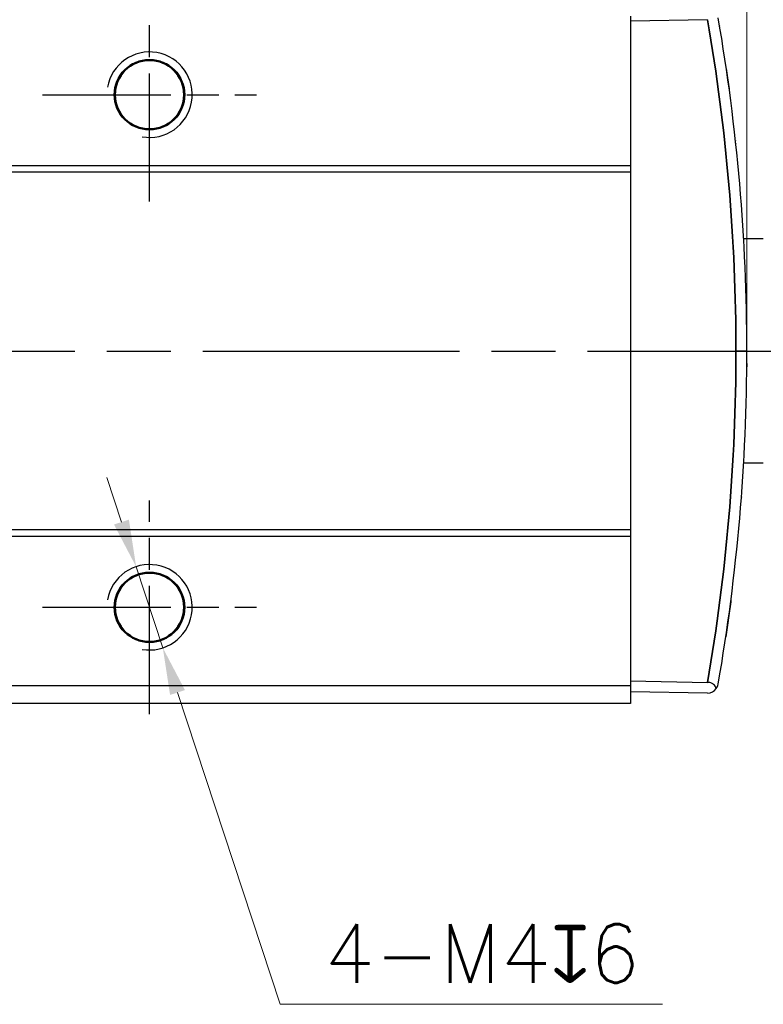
# Model space of a CAD drawing. Header units: millimetres. Extents: x 399 to 6233, y -1870 to 1602.
# Tile 358 of 656: x 4272 to 4306, y 682 to 728. Entities that reach past the tile are written whole.
import ezdxf

# ---------------------------------------------------------------- set-up
doc = ezdxf.new("R2010")
doc.units = ezdxf.units.MM
doc.linetypes.add('AM_ISO08W050', pattern=[18, 12, -1.5, 3, -1.5])
doc.linetypes.add('AM_ISO08W050x2', pattern=[9, 6, -0.75, 1.5, -0.75])
for name, color, linetype, lineweight in [('AM_0', 7, 'Continuous', 50), ('AM_4', 3, 'Continuous', 25), ('AM_5', 3, 'Continuous', 25), ('AM_7', 4, 'AM_ISO08W050', 25), ('可見 (ISO)', 7, 'Continuous', 25), ('窄部可見 (ISO)', 7, 'Continuous', 35)]:
    doc.layers.add(name, color=color, linetype=linetype, lineweight=lineweight)
doc.layers.add('S40', color=7, linetype='Continuous')
doc.styles.add('尺寸標註', font='romans.shx', dxfattribs={"bigfont": 'CHINESET.SHX'})
doc.dimstyles.new('複本(2) CNS2-1$0', dxfattribs={"dimtxt": 2.75, "dimasz": 2.2, "dimexe": 1, "dimexo": 1, "dimgap": 1, "dimtad": 1, "dimtoh": 1, "dimdsep": 46, "dimtxsty": '尺寸標註', "dimcen": 0, "dimclrd": 2, "dimclre": 2, "dimclrt": 3, "dimadec": 0, "dimazin": 2, "dimtp": 0.1, "dimtm": 0.1, "dimtfac": 0.71, "dimtmove": 0, "dimatfit": 0, "dimfxl": 0, "dimlwd": 13, "dimlwe": 13, "dimarcsym": 0})
doc.dimstyles.new('複本(2) CNS2-1$3', dxfattribs={"dimtxt": 2.75, "dimasz": 2.2, "dimexe": 1, "dimexo": 1, "dimgap": 1, "dimtad": 1, "dimtoh": 1, "dimdsep": 46, "dimtxsty": '尺寸標註', "dimcen": 0, "dimclrd": 2, "dimclre": 2, "dimclrt": 3, "dimadec": 0, "dimazin": 2, "dimtp": 0.1, "dimtm": 0.1, "dimtfac": 0.71, "dimtmove": 0, "dimatfit": 0, "dimfxl": 0, "dimlwd": 13, "dimlwe": 13, "dimarcsym": 0})

# ---------------------------------------------------------------- blocks, each defined once
blk = doc.blocks.new('S40-上視')
at = {"layer": '可見 (ISO)'}
for p, q in [((78.764, 15.678), (78.764, 8.678)), ((82.373, 15.513), (78.764, 15.45)), ((78.764, 8.678), (-34.236, 8.678)), ((78.764, 8.378), (-34.236, 8.378)), ((78.764, 8.678), (78.764, 8.378)), ((78.764, 8.378), (78.764, -8.378)), ((83.983, 6.5), (83.984, 6.5)), ((83.984, 6.481), (83.984, 6.5)), ((84.984, 5.25), (84.063, 5.25)), ((84.984, -5.25), (84.063, -5.25)), ((83.983, -6.5), (83.984, -6.5)), ((83.984, -6.5), (83.984, -6.481)), ((78.764, -8.378), (-34.236, -8.378)), ((78.764, -8.678), (-34.236, -8.678)), ((78.764, -8.378), (78.764, -8.678)), ((78.764, -8.678), (78.764, -15.678)), ((78.764, -15.45), (82.373, -15.513)), ((78.764, -15.678), (-34.236, -15.678)), ((78.764, -15.678), (78.764, -16.5)), ((82.373, -16.013), (78.764, -15.95)), ((78.764, -16.5), (-34.236, -16.5))]:
    blk.add_line(p, q, dxfattribs=at)
for centre in [(56.264, 12), (56.264, -12)]:
    blk.add_circle(centre, 1.65, dxfattribs=at)
blk.add_arc((82.382, -15.513), 0.5, 269, 323.9479, dxfattribs=at)
for centre, major_axis, ratio, start_param, end_param in [((-7.259, 0), (0, -91.487), 0.999849, 1.570796, 1.742132), ((-7.259, 0), (0, -91.487), 0.999849, 1.399461, 1.570796), ((82.386, -15.514), (0.141, 0.477), 0.995312, 4.369207, 4.829256)]:
    blk.add_ellipse(centre, major_axis=major_axis, ratio=ratio, start_param=start_param, end_param=end_param, dxfattribs=at)
for points, knots in [([(82.939, 15.219), (82.939, 15.219), (82.939, 15.219), (82.94, 15.218), (82.94, 15.217), (82.94, 15.215), (82.94, 15.215), (82.94, 15.214), (82.94, 15.213), (82.94, 15.213), (82.94, 15.213), (82.94, 15.213), (82.94, 15.213), (82.94, 15.213), (82.94, 15.213), (82.94, 15.213)], [0.03710347, 0.03710347, 0.03710347, 0.03710347, 0.04120406, 0.04120406, 0.04847884, 0.04847884, 0.05120662, 0.05120662, 0.05222953, 0.05222953, 0.05261311, 0.05261311, 0.05275696, 0.05275696, 0.05277045, 0.05277045, 0.05277045, 0.05277045]), ([(82.956, 15.12), (82.956, 15.12), (82.956, 15.119), (82.956, 15.118), (82.957, 15.117), (82.957, 15.115), (82.957, 15.115), (82.957, 15.114), (82.957, 15.114), (82.957, 15.113), (82.957, 15.113), (82.957, 15.113), (82.957, 15.113), (82.957, 15.113), (82.957, 15.113), (82.957, 15.113)], [0.03708182, 0.03708182, 0.03708182, 0.03708182, 0.04122286, 0.04122286, 0.04853901, 0.04853901, 0.05128229, 0.05128229, 0.05231101, 0.05231101, 0.05269678, 0.05269678, 0.05273295, 0.05273295, 0.05275274, 0.05275274, 0.05275274, 0.05275274]), ([(83.253, 13.224), (83.294, 12.947), (83.335, 12.653), (83.379, 12.33), (83.384, 12.297), (83.388, 12.264)], [0, 0, 0, 0, 0.087812, 0.087812, 0.09776505, 0.09776505, 0.09776505, 0.09776505]), ([(83.697, 9.715), (83.697, 9.712), (83.697, 9.711), (83.697, 9.709), (83.697, 9.708), (83.697, 9.708)], [0, 0, 0, 0, 0.01056802, 0.01056802, 0.0170899, 0.0170899, 0.0170899, 0.0170899]), ([(83.955, 6.876), (83.955, 6.876), (83.955, 6.876), (83.955, 6.876), (83.955, 6.875), (83.956, 6.87), (83.956, 6.863), (83.957, 6.851), (83.957, 6.851), (83.957, 6.85), (83.957, 6.85), (83.957, 6.85), (83.957, 6.85), (83.957, 6.85)], [0.03709141, 0.03709141, 0.03709141, 0.03709141, 0.03863998, 0.03863998, 0.05156371, 0.05156371, 0.09034804, 0.09034804, 0.09216536, 0.09216536, 0.09225054, 0.09225054, 0.09227034, 0.09227034, 0.09227034, 0.09227034]), ([(83.957, -6.851), (83.957, -6.851), (83.957, -6.851), (83.957, -6.852), (83.957, -6.854), (83.957, -6.857), (83.957, -6.859), (83.956, -6.868), (83.956, -6.873), (83.955, -6.876), (83.955, -6.877), (83.955, -6.877)], [0, 0, 0, 0, 0.00048828, 0.00048828, 0.00439455, 0.00439455, 0.01220717, 0.01220717, 0.04346505, 0.04346505, 0.05664161, 0.05664161, 0.05664161, 0.05664161]), ([(83.697, -9.709), (83.697, -9.709), (83.697, -9.709), (83.697, -9.711), (83.697, -9.713), (83.697, -9.716), (83.697, -9.716), (83.697, -9.717), (83.697, -9.717), (83.697, -9.717), (83.697, -9.717), (83.697, -9.717), (83.697, -9.717), (83.697, -9.717), (83.697, -9.717), (83.697, -9.717)], [0.03167764, 0.03167764, 0.03167764, 0.03167764, 0.03790427, 0.03790427, 0.04735416, 0.04735416, 0.04912573, 0.04912573, 0.04979007, 0.04979007, 0.05003919, 0.05003919, 0.05013261, 0.05013261, 0.05015244, 0.05015244, 0.05015244, 0.05015244]), ([(83.471, -11.639), (83.435, -11.916), (83.396, -12.209), (83.315, -12.798), (83.272, -13.102), (83.23, -13.384)], [0, 0, 0, 0, 0.0872878, 0.0872878, 0.1785997, 0.1785997, 0.1785997, 0.1785997]), ([(82.786, -15.807), (82.774, -15.77), (82.757, -15.733), (82.711, -15.666), (82.683, -15.635), (82.614, -15.58), (82.571, -15.556), (82.499, -15.531), (82.474, -15.524), (82.423, -15.516), (82.398, -15.513), (82.373, -15.513)], [0.000001, 0.000001, 0.000001, 0.000001, 0.01628047, 0.01628047, 0.03135216, 0.03135216, 0.04744189, 0.04744189, 0.05543057, 0.05543057, 0.06301774, 0.06301774, 0.06301774, 0.06301774])]:
    blk.add_open_spline(points, degree=3, knots=knots, dxfattribs=at)
blk.add_open_spline([(84.212, -0.578), (84.212, -0.631), (84.211, -0.684), (84.211, -0.737)], degree=3, dxfattribs=at)
at = {"layer": '窄部可見 (ISO)'}
blk.add_line((83.705, 0), (84.214, 0), dxfattribs=at)
for centre, major_axis, ratio, start_param, end_param in [((14.62, 1.882), (-6.784, 78.998), 0.870289, 4.614037, 4.810724), ((83.484, 9.826), (0.199, 0.022), 0.947987, 0, 0.043605), ((14.62, -1.882), (6.784, 78.998), 0.870289, 4.614054, 4.810741), ((83.759, -6.821), (0.199, -0.015), 0.994059, 0, 0.045188), ((82.78, -14.957), (0.197, -0.033), 0.950561, 0, 0.010154)]:
    blk.add_ellipse(centre, major_axis=major_axis, ratio=ratio, start_param=start_param, end_param=end_param, dxfattribs=at)
blk = doc.blocks.new('*U10')
at = {"layer": 'AM_0'}
blk.add_circle((1879.948, 3644.266), 1.621, dxfattribs=at)
at = {"layer": 'AM_4'}
blk.add_arc((1879.948, 3644.266), 2, 260, 170, dxfattribs=at)
at = {"layer": 'AM_7', "linetype": 'AM_ISO08W050x2'}
for p, q in [((1879.948, 3639.266), (1879.948, 3649.266)), ((1874.948, 3644.266), (1884.948, 3644.266))]:
    blk.add_line(p, q, dxfattribs=at)
blk = doc.blocks.new('*U11')
at = {"layer": 'AM_0'}
blk.add_circle((1879.948, 3620.266), 1.621, dxfattribs=at)
at = {"layer": 'AM_4'}
blk.add_arc((1879.948, 3620.266), 2, 260, 170, dxfattribs=at)
at = {"layer": 'AM_7', "linetype": 'AM_ISO08W050x2'}
for p, q in [((1879.948, 3615.266), (1879.948, 3625.266)), ((1874.948, 3620.266), (1884.948, 3620.266))]:
    blk.add_line(p, q, dxfattribs=at)
blk = doc.blocks.new('*D141')
at = {"layer": 'AM_5', "color": 2, "lineweight": 13}
for p, q in [((4276.427, 704.491), (4275.741, 706.581)), ((4277.114, 702.401), (4278.363, 698.601)), ((4279.05, 696.511), (4283.848, 681.913)), ((4283.848, 681.913), (4301.741, 681.913))]:
    blk.add_line(p, q, dxfattribs=at)
at = {"layer": 'AM_5', "color": 2, "lineweight": -2}
for points in [[(4276.776, 704.606), (4276.079, 704.377), (4277.114, 702.401)], [(4279.399, 696.626), (4278.702, 696.397), (4278.363, 698.601)]]:
    blk.add_solid(points, dxfattribs=at)
at = {"layer": 'Defpoints', "color": 0, "lineweight": -2}
for p in [(4277.114, 702.401), (4278.363, 698.601)]:
    blk.add_point(p, dxfattribs=at)
at = {"layer": 'AM_5', "color": 3, "insert": (4293.295, 684.288), "char_height": 2.75, "attachment_point": 5, "style": '尺寸標註'}
blk.add_mtext('4-M4{\\Famgdt;x}6', dxfattribs=at)
blk = doc.blocks.new('*D153')
at = {"layer": 'AM_5', "color": 2, "lineweight": 13}
for p, q in [((4305.689, 713.501), (4305.689, 746.247)), ((4336.259, 719.351), (4336.259, 746.247)), ((4307.889, 745.247), (4334.059, 745.247))]:
    blk.add_line(p, q, dxfattribs=at)
at = {"layer": 'AM_5', "color": 2, "lineweight": -2}
for points in [[(4307.889, 745.614), (4307.889, 744.881), (4305.689, 745.247)], [(4334.059, 745.614), (4334.059, 744.881), (4336.259, 745.247)]]:
    blk.add_solid(points, dxfattribs=at)
at = {"layer": 'Defpoints', "color": 0, "lineweight": -2}
for p in [(4336.259, 745.247), (4336.259, 718.351), (4305.689, 712.501)]:
    blk.add_point(p, dxfattribs=at)
at = {"layer": 'AM_5', "color": 3, "insert": (4320.974, 747.622), "char_height": 2.75, "attachment_point": 5, "style": '尺寸標註'}
blk.add_mtext('30.6 REF.', dxfattribs=at)
blk = doc.blocks.new('*D154')
at = {"layer": 'AM_5', "color": 2, "lineweight": 13}
for p, q in [((4277.739, 730.501), (4277.739, 737.476)), ((4305.689, 713.501), (4305.689, 737.476)), ((4279.939, 736.476), (4303.489, 736.476))]:
    blk.add_line(p, q, dxfattribs=at)
at = {"layer": 'AM_5', "color": 2, "lineweight": -2}
for points in [[(4279.939, 736.843), (4279.939, 736.109), (4277.739, 736.476)], [(4303.489, 736.843), (4303.489, 736.109), (4305.689, 736.476)]]:
    blk.add_solid(points, dxfattribs=at)
at = {"layer": 'Defpoints', "color": 0, "lineweight": -2}
for p in [(4305.689, 736.476), (4277.739, 729.501), (4305.689, 712.501)]:
    blk.add_point(p, dxfattribs=at)
at = {"layer": 'AM_5', "color": 3, "insert": (4291.489, 738.851), "char_height": 2.75, "attachment_point": 5, "style": '尺寸標註'}
blk.add_mtext('28', dxfattribs=at)
blk = doc.blocks.new('*D155')
at = {"layer": 'AM_5', "color": 2, "lineweight": 13}
for p, q in [((4175.239, 714.001), (4175.239, 746.247)), ((4305.689, 714.501), (4305.689, 746.247)), ((4177.439, 745.247), (4303.489, 745.247))]:
    blk.add_line(p, q, dxfattribs=at)
at = {"layer": 'AM_5', "color": 2, "lineweight": -2}
for points in [[(4177.439, 745.614), (4177.439, 744.881), (4175.239, 745.247)], [(4303.489, 745.614), (4303.489, 744.881), (4305.689, 745.247)]]:
    blk.add_solid(points, dxfattribs=at)
at = {"layer": 'Defpoints', "color": 0, "lineweight": -2}
for p in [(4305.689, 745.247), (4305.689, 713.501), (4175.239, 713.001)]:
    blk.add_point(p, dxfattribs=at)
at = {"layer": 'AM_5', "color": 3, "insert": (4240.464, 747.622), "char_height": 2.75, "attachment_point": 5, "style": '尺寸標註'}
blk.add_mtext('130.5', dxfattribs=at)

msp = doc.modelspace()

# ---------------------------------------------------------------- linework, layer by layer
at = {"layer": 'AM_7'}
msp.add_line((4172.239, 712.501), (4339.259, 712.501), dxfattribs=at)

# ---------------------------------------------------------------- block references
at = {"layer": 'AM_0'}
for name in ['*U10', '*U11']:
    msp.add_blockref(name, (2397.791, -2919.764), dxfattribs=at)
at = {"layer": 'S40'}
msp.add_blockref('S40-上視', (4221.475, 712.501), dxfattribs=at)

# ---------------------------------------------------------------- dimensions: what is measured, and where the dimension line sits
at = {"layer": 'AM_5'}
dim = msp.add_linear_dim(base=(4336.259, 745.247), p1=(4305.689, 712.501), p2=(4336.259, 718.351), text='<> REF.', dimstyle='複本(2) CNS2-1$0', override={"dimdec": 1, "dimtix": 1}, dxfattribs=at)
dim.commit()
dim.dimension.update_dxf_attribs({"geometry": '*D153', "text_midpoint": (4320.974, 745.247), "dimtype": 160})
dim = msp.add_linear_dim(base=(4305.688863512, 745.247404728), p1=(4175.238863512, 713.001349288), p2=(4305.688863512, 713.501349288), dimstyle='複本(2) CNS2-1$0', override={"dimdec": 1, "dimtix": 1}, dxfattribs=at)
dim.commit()
dim.dimension.update_dxf_attribs({"geometry": '*D155', "text_midpoint": (4240.463863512, 747.622404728)})
dim = msp.add_linear_dim(base=(4305.688863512, 736.476102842), p1=(4277.738863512, 729.501349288), p2=(4305.688863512, 712.501349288), dimstyle='複本(2) CNS2-1$0', override={"dimdec": 1, "dimtix": 1}, dxfattribs=at)
dim.commit()
dim.dimension.update_dxf_attribs({"geometry": '*D154', "text_midpoint": (4291.488862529, 736.476102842), "dimtype": 160})
dim = msp.add_diameter_dim_2p(p1=(4277.114, 702.401), p2=(4278.363, 698.601), text='4-M4{\\Famgdt;x}6', dimstyle='複本(2) CNS2-1$3', override={"dimdec": 1}, dxfattribs=at)
dim.commit()
dim.dimension.update_dxf_attribs({"geometry": '*D141', "text_midpoint": (4293.295, 681.913), "dimtype": 163})

doc.saveas('drawing.dxf')
